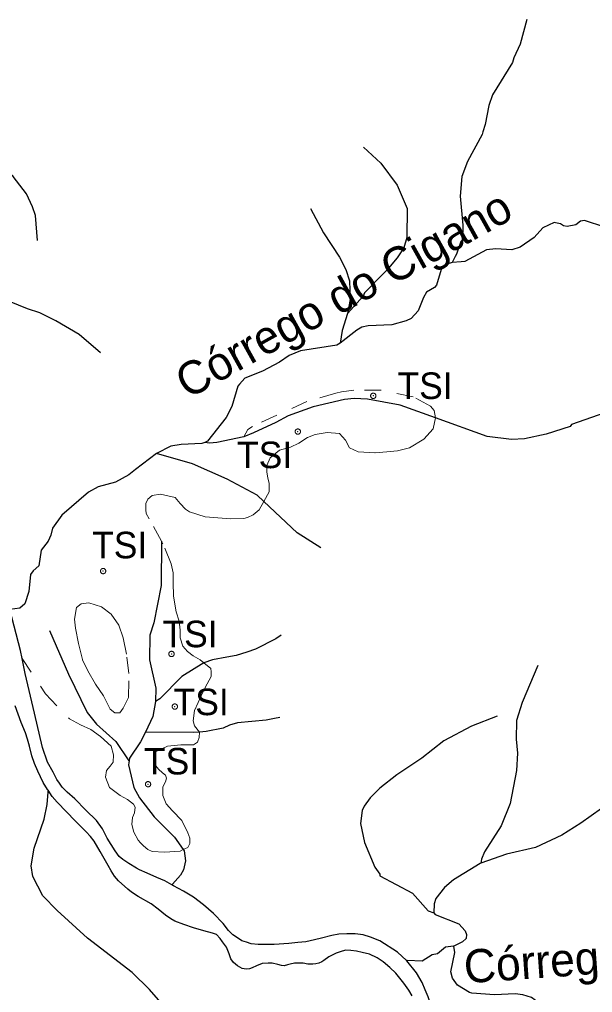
# Model space of a CAD drawing. Extents: x 393 to 446.6, y 8175.5 to 8231.
# Drawn here: x 431.83 to 435.29, y 8210.46 to 8216.32 of the extents above; entities that cross this region are included whole.
import ezdxf
from ezdxf.enums import TextEntityAlignment as Align

# ---------------------------------------------------------------- set-up
doc = ezdxf.new("R2010")
doc.units = 0
doc.header["$LTSCALE"] = 0.064
doc.header["$PDMODE"] = 32
doc.header["$PDSIZE"] = 0.032
doc.linetypes.add('LONG_DASHED', pattern=[7.5, 6, -1.5])
doc.linetypes.add('SHORT_DASHED', pattern=[2.7, 1.5, -1.2])
for name, color, linetype, lineweight in [('2', 7, 'Continuous', 25), ('21', 7, 'SHORT_DASHED', 13), ('7', 7, 'Continuous', 25), ('9', 7, 'LONG_DASHED', 25)]:
    doc.layers.add(name, color=color, linetype=linetype, lineweight=lineweight)
doc.layers.add('61', color=7, linetype='Continuous')

msp = doc.modelspace()

# ---------------------------------------------------------------- linework, layer by layer
at = {"layer": '2'}
for points in [[(431.8494, 8212.474), (431.8391, 8212.5222), (431.7753, 8212.7688)], [(432.7513, 8211.1095), (432.7087, 8211.1334), (432.6607, 8211.1533), (432.6029, 8211.1797), (432.5566, 8211.1996), (432.5384, 8211.2095), (432.4921, 8211.2376), (432.4557, 8211.2624), (432.4342, 8211.2806), (432.4094, 8211.3136), (432.3615, 8211.3913), (432.3334, 8211.4459), (432.297, 8211.4972), (432.2342, 8211.56), (432.1664, 8211.6278), (432.1218, 8211.6674), (432.092, 8211.6989), (432.0755, 8211.722), (432.0589, 8211.7451), (432.0358, 8211.7881), (432.0027, 8211.8493), (431.973, 8211.9369), (431.9234, 8212.1436), (431.8688, 8212.3833), (431.8494, 8212.474)], [(432.0067, 8211.6791), (432.003, 8211.6848), (431.977, 8211.7271), (431.9444, 8211.7939), (431.9233, 8211.8411), (431.9086, 8211.8866), (431.894, 8211.9452), (431.8826, 8211.9876), (431.8696, 8212.025), (431.8435, 8212.0868), (431.8077, 8212.1877)], [(434.2003, 8210.4397), (434.1791, 8210.4755), (434.1498, 8210.5178), (434.101, 8210.578), (434.0652, 8210.6106), (434.0245, 8210.6448), (433.9887, 8210.6692), (433.9431, 8210.692), (433.8992, 8210.7017), (433.865, 8210.7099), (433.8308, 8210.7131), (433.7999, 8210.7148), (433.7771, 8210.7099), (433.7413, 8210.6985), (433.6974, 8210.6757), (433.6681, 8210.6545), (433.655, 8210.6448), (433.6371, 8210.6366), (433.6192, 8210.6334), (433.6013, 8210.6318), (433.572, 8210.6318), (433.5427, 8210.6366), (433.5151, 8210.6383), (433.4906, 8210.6366), (433.4646, 8210.6318), (433.4483, 8210.6269), (433.4288, 8210.622), (433.4125, 8210.6236), (433.3897, 8210.6285), (433.3556, 8210.6366), (433.3328, 8210.6383), (433.297, 8210.635), (433.2628, 8210.6204), (433.2367, 8210.609), (433.2188, 8210.6025), (433.1993, 8210.6008), (433.1749, 8210.6057), (433.1472, 8210.622), (433.1228, 8210.6415), (433.1082, 8210.6643), (433.0968, 8210.6936), (433.0805, 8210.7343), (433.0577, 8210.7668), (433.0431, 8210.7864), (433.0203, 8210.8092), (432.9975, 8210.8189), (432.9454, 8210.832), (432.8819, 8210.8499), (432.8233, 8210.871), (432.7696, 8210.8905), (432.7452, 8210.9052), (432.7127, 8210.9264), (432.6687, 8210.9622), (432.6264, 8210.9947), (432.5499, 8211.0387), (432.5092, 8211.0647), (432.4864, 8211.0826), (432.4311, 8211.1331), (432.4067, 8211.1624), (432.3855, 8211.1933), (432.3676, 8211.2258), (432.3204, 8211.3105), (432.283, 8211.3723), (432.2618, 8211.4), (432.2358, 8211.4293), (432.1723, 8211.4928), (432.06, 8211.6083), (432.0307, 8211.6425), (432.0067, 8211.6791)], [(434.165, 8210.6541), (434.1123, 8210.7036), (434.0048, 8210.7714), (433.9486, 8210.7945), (433.904, 8210.8077), (433.856, 8210.8144), (433.8064, 8210.8144), (433.7585, 8210.8127), (433.7155, 8210.8044), (433.6527, 8210.7879), (433.6113, 8210.778), (433.5601, 8210.7664), (433.5105, 8210.7615), (433.4576, 8210.7565), (433.3683, 8210.7499), (433.2724, 8210.7499), (433.2294, 8210.7548), (433.2013, 8210.7631), (433.1732, 8210.773), (433.1468, 8210.7896), (433.1203, 8210.8077), (433.0922, 8210.8342), (433.0608, 8210.8755), (433.0029, 8210.9367), (432.9418, 8210.9896), (432.8823, 8211.0342), (432.8211, 8211.0706), (432.7616, 8211.1037), (432.7513, 8211.1095)], [(434.4317, 8209.856), (434.4231, 8209.9299), (434.4132, 8209.991), (434.3999, 8210.0522), (434.3751, 8210.1679), (434.3421, 8210.2853), (434.314, 8210.3812), (434.2958, 8210.4341), (434.2776, 8210.4771), (434.2594, 8210.5217), (434.2264, 8210.5796), (434.1668, 8210.6523), (434.165, 8210.6541)]]:
    msp.add_lwpolyline(points, dxfattribs=at)
at = {"layer": '21'}
for points in [[(434.3396, 8213.9233), (434.3318, 8213.967), (434.3103, 8213.9946), (434.2061, 8214.0498), (434.0131, 8214.0896), (433.8476, 8214.0896), (433.774, 8214.0804), (433.7403, 8214.0712), (433.5657, 8214.0222), (433.2378, 8213.872), (433.2102, 8213.8537), (433.1865, 8213.8082)], [(433.3062, 8213.4194), (433.3389, 8213.4768), (433.3389, 8213.5288), (433.3297, 8213.5626), (433.3236, 8213.5963), (433.3236, 8213.6361), (433.345, 8213.6821), (433.4002, 8213.728), (433.4676, 8213.7464), (433.5166, 8213.7709), (433.5687, 8213.8046), (433.6147, 8213.823), (433.6882, 8213.8353), (433.7618, 8213.8291), (433.7986, 8213.7893), (433.8231, 8213.7433), (433.8752, 8213.7188), (433.9763, 8213.7127), (434.0468, 8213.7188), (434.1111, 8213.725), (434.1847, 8213.7433), (434.2705, 8213.7954), (434.3256, 8213.8567), (434.3396, 8213.9233)], [(432.6895, 8213.1805), (432.6157, 8213.3143), (432.5974, 8213.348), (432.5943, 8213.3695), (432.5943, 8213.4063), (432.6065, 8213.4339), (432.6341, 8213.4553), (432.6832, 8213.4645), (432.772, 8213.443), (432.8027, 8213.4063), (432.8333, 8213.3726), (432.8578, 8213.3572), (432.9528, 8213.3266), (433.0294, 8213.3205), (433.106, 8213.3143), (433.1857, 8213.3174), (433.2072, 8213.3235), (433.2409, 8213.3389), (433.2776, 8213.3695), (433.3062, 8213.4194)], [(432.9453, 8212.4468), (432.9222, 8212.4655), (432.8793, 8212.49), (432.8456, 8212.5146), (432.818, 8212.5483), (432.8027, 8212.5973), (432.8027, 8212.6433), (432.7965, 8212.6984), (432.7781, 8212.7536), (432.7628, 8212.8486), (432.7598, 8212.9313), (432.7598, 8212.9895), (432.7475, 8213.0447), (432.6985, 8213.1642), (432.6895, 8213.1805)], [(431.8494, 8212.474), (431.9906, 8212.2602), (432.1346, 8212.1101), (432.2021, 8212.0733), (432.2633, 8212.0457), (432.3216, 8212.0028), (432.3859, 8211.9446), (432.4012, 8211.8925), (432.3982, 8211.8496), (432.3798, 8211.8251), (432.3583, 8211.7975), (432.3522, 8211.7577), (432.3767, 8211.6964), (432.4411, 8211.6474), (432.484, 8211.6228), (432.5207, 8211.5953), (432.5299, 8211.5769), (432.5269, 8211.5432), (432.5146, 8211.5156), (432.5116, 8211.4727), (432.5238, 8211.4267), (432.5483, 8211.3777), (432.5636, 8211.3624), (432.582, 8211.344), (432.6065, 8211.3225), (432.6341, 8211.3103), (432.7077, 8211.3072), (432.8027, 8211.3133), (432.8204, 8211.3216)], [(432.9189, 8212.03), (432.8885, 8212.0672), (432.8793, 8212.0978), (432.8885, 8212.1591), (432.9099, 8212.2081), (432.9375, 8212.2663), (432.9651, 8212.3215), (432.9896, 8212.3644), (432.9896, 8212.392), (432.9865, 8212.4134), (432.9453, 8212.4468)], [(432.8204, 8211.3216), (432.8486, 8211.3348), (432.8609, 8211.3593), (432.8609, 8211.39), (432.8486, 8211.4237), (432.8119, 8211.4972), (432.7567, 8211.5554), (432.7169, 8211.5983), (432.6985, 8211.6474), (432.6985, 8211.6995), (432.7138, 8211.7301), (432.7199, 8211.7515), (432.7138, 8211.7699), (432.6954, 8211.7853), (432.6709, 8211.8067), (432.6464, 8211.8373), (432.6433, 8211.8741), (432.6525, 8211.9109), (432.7261, 8211.9446), (432.8057, 8211.9538), (432.8823, 8211.9538), (432.9069, 8211.9691), (432.916, 8211.9967), (432.9189, 8212.03)]]:
    msp.add_lwpolyline(points, dxfattribs=at)
msp.add_lwpolyline([(432.3583, 8212.2112), (432.3798, 8212.1683), (432.4074, 8212.1468), (432.438, 8212.1468), (432.4595, 8212.1744), (432.4901, 8212.2388), (432.4932, 8212.3828), (432.4778, 8212.4992), (432.4595, 8212.5973), (432.4319, 8212.6739), (432.3859, 8212.7413), (432.3277, 8212.7842), (432.2511, 8212.8087), (432.2051, 8212.8026), (432.1775, 8212.7812), (432.1653, 8212.7107), (432.1714, 8212.6555), (432.1898, 8212.5636), (432.2143, 8212.4655), (432.245, 8212.3981), (432.2909, 8212.3184), (432.34, 8212.248)], close=True, dxfattribs=at)
for p in [(433.9656, 8214.0562), (433.5109, 8213.8405), (432.3378, 8212.9999), (432.7499, 8212.5006), (432.7697, 8212.1836), (432.6085, 8211.7158)]:
    msp.add_point(p, dxfattribs=at)
at = {"layer": '7'}
for points in [[(431.9427, 8214.9928), (431.9306, 8215.1433), (431.9129, 8215.195), (431.8757, 8215.2725), (431.795, 8215.3774), (431.7149, 8215.4465), (431.6545, 8215.4986), (431.5915, 8215.589), (431.5221, 8215.6729), (431.485, 8215.7036), (431.4494, 8215.7214), (431.4338, 8215.729)], [(432.3224, 8214.3151), (432.1938, 8214.4263), (432.0534, 8214.5071), (431.9565, 8214.5571), (431.8822, 8214.5813), (431.7289, 8214.6434), (431.6949, 8214.6572), (431.5786, 8214.7153), (431.4559, 8214.8009), (431.3881, 8214.8558), (431.2721, 8214.9807), (431.2712, 8214.9817)], [(432.6895, 8213.1805), (432.6882, 8212.9124), (432.6424, 8212.6876), (432.6191, 8212.6143), (432.6173, 8212.4647), (432.6552, 8212.2954), (432.6528, 8212.2151)], [(432.0145, 8212.642), (432.1287, 8212.379), (432.2411, 8212.148), (432.2976, 8212.0776), (432.414, 8211.9729), (432.4932, 8211.8567), (432.4938, 8211.8559)], [(433.4111, 8212.6141), (433.3785, 8212.592), (433.2551, 8212.5303), (433.2031, 8212.5112), (433.1385, 8212.4918), (433.0824, 8212.4809), (432.9964, 8212.4643), (432.9453, 8212.4468)], [(432.9453, 8212.4468), (432.9447, 8212.4466), (432.8121, 8212.3645), (432.6794, 8212.2307), (432.6528, 8212.2151)], [(432.6528, 8212.2151), (432.6365, 8212.1232), (432.5921, 8212.0298)], [(433.4029, 8212.1173), (433.3711, 8212.1111), (433.3194, 8212.101), (433.1482, 8212.0849), (433.0998, 8212.0719), (433.061, 8212.0542), (432.9577, 8212.0332), (432.9189, 8212.03)], [(432.5921, 8212.0298), (432.5637, 8211.9702), (432.4967, 8211.873), (432.4938, 8211.8559)], [(432.9189, 8212.03), (432.8801, 8212.0267), (432.5947, 8212.0298), (432.5921, 8212.0298)], [(432.4938, 8211.8559), (432.4897, 8211.8323), (432.5235, 8211.6961), (432.5561, 8211.6333), (432.6458, 8211.5192), (432.7686, 8211.3964), (432.8204, 8211.3216)], [(432.8204, 8211.3216), (432.8252, 8211.3146), (432.8333, 8211.2549), (432.822, 8211.2), (432.8042, 8211.1677), (432.7553, 8211.1139), (432.7513, 8211.1095)]]:
    msp.add_lwpolyline(points, dxfattribs=at)
at = {"layer": '9'}
for points in [[(434.8904, 8216.324), (434.8502, 8216.1756), (434.8116, 8216.0926), (434.8051, 8216.0642), (434.684, 8215.87), (434.6612, 8215.8047), (434.6403, 8215.6913), (434.6259, 8215.6468), (434.6208, 8215.6311), (434.5337, 8215.4679), (434.4983, 8215.3786), (434.4885, 8215.2596), (434.5061, 8215.0835), (434.5028, 8214.9967), (434.493, 8214.9857), (434.4666, 8214.9095), (434.4592, 8214.8951), (434.4407, 8214.8589)], [(433.9057, 8215.5551), (434.0107, 8215.4576), (434.1091, 8215.3246), (434.1703, 8215.1846), (434.1685, 8215.0096), (434.1487, 8214.9482), (434.1093, 8214.8869), (434.0479, 8214.8143), (434.0192, 8214.7851), (433.9124, 8214.6769), (433.9036, 8214.6571), (433.8106, 8214.552)], [(433.5863, 8215.1842), (433.6656, 8215.0375), (433.7612, 8214.8918), (433.7992, 8214.8177), (433.8225, 8214.7492), (433.8264, 8214.6366), (433.8106, 8214.552)], [(435.3611, 8215.0721), (435.2377, 8215.1124), (435.2142, 8215.1092), (435.1867, 8215.0866), (435.1345, 8215.0756), (435.1114, 8215.08), (435.0943, 8215.0929), (435.0638, 8215.0982), (435.0558, 8215.0996), (434.9872, 8215.0682), (434.9355, 8215.0093), (434.8511, 8214.9527), (434.7998, 8214.9367), (434.7035, 8214.9428), (434.6484, 8214.9364), (434.5176, 8214.8646), (434.4942, 8214.8629), (434.4407, 8214.8589)], [(434.4407, 8214.8589), (434.4086, 8214.8489), (434.3743, 8214.8176), (434.346, 8214.723), (434.334, 8214.7084), (434.2864, 8214.6809), (434.2672, 8214.649), (434.2361, 8214.5678), (434.1939, 8214.523), (434.1642, 8214.5083), (434.0764, 8214.4846), (433.9338, 8214.4779), (433.8975, 8214.4697), (433.8657, 8214.4522), (433.7657, 8214.3739)], [(433.8106, 8214.552), (433.7772, 8214.4497), (433.7657, 8214.3739)], [(433.7657, 8214.3739), (433.7452, 8214.3616), (433.5268, 8214.3274), (433.4581, 8214.2985), (433.4008, 8214.2595), (433.2972, 8214.2054), (433.1926, 8214.1617), (433.1603, 8214.126), (433.1495, 8214.114), (433.1123, 8213.9912), (433.0785, 8213.9258), (432.9668, 8213.782), (432.951, 8213.7757)], [(434.3396, 8213.9233), (434.1277, 8213.9999), (433.9298, 8214.0369), (433.8507, 8214.0405), (433.7931, 8214.0348), (433.6026, 8213.9896), (433.4537, 8213.9354), (433.3776, 8213.8946), (433.2433, 8213.8339), (433.1865, 8213.8082)], [(435.733, 8213.8988), (435.6975, 8213.9198), (435.5271, 8213.9565), (435.4277, 8213.9627), (435.3605, 8213.9546), (435.1599, 8213.8827), (435.1515, 8213.8718), (435.0075, 8213.8242), (434.8773, 8213.7967), (434.7991, 8213.7934), (434.6518, 8213.8105), (434.3396, 8213.9233)], [(433.1865, 8213.8082), (433.022, 8213.7741), (432.978, 8213.7707), (432.951, 8213.7757)], [(432.951, 8213.7757), (432.9328, 8213.7684), (432.8088, 8213.7634), (432.7465, 8213.753), (432.6587, 8213.7095)], [(432.6587, 8213.7095), (432.5338, 8213.613), (432.4919, 8213.5806), (432.4118, 8213.5364), (432.3074, 8213.5072), (432.2493, 8213.476), (432.0886, 8213.3374), (432.0329, 8213.2588), (432.0228, 8213.2161), (432.0057, 8213.1805), (431.964, 8213.1266), (431.9513, 8213.0314), (431.9161, 8213.0014), (431.9003, 8212.9796), (431.8894, 8212.8768), (431.8663, 8212.8028), (431.8368, 8212.7758), (431.7753, 8212.7688)], [(433.3062, 8213.4194), (433.265, 8213.4581), (433.0861, 8213.5539), (432.8765, 8213.6459), (432.6587, 8213.7095)], [(433.6503, 8213.1408), (433.5064, 8213.2314), (433.3062, 8213.4194)], [(434.9563, 8212.432), (434.8624, 8212.209), (434.8278, 8212.0997), (434.826, 8211.9873), (434.834, 8211.9035), (434.829, 8211.7975), (434.7899, 8211.5992), (434.737, 8211.4649), (434.6358, 8211.3089), (434.6172, 8211.2633), (434.6144, 8211.2397)], [(434.7113, 8212.1268), (434.5572, 8212.0656), (434.3909, 8211.9772), (434.2579, 8211.8722), (434.1074, 8211.7731), (434.0054, 8211.6921), (433.9474, 8211.6341), (433.9104, 8211.5842), (433.8978, 8211.5564), (433.8879, 8211.479), (433.9122, 8211.3641), (433.9757, 8211.2158), (434.0054, 8211.1732), (434.0046, 8211.1629), (434.2012, 8211.0591), (434.2957, 8210.952), (434.3298, 8210.9416)], [(435.7106, 8211.9011), (435.6773, 8211.8571), (435.6161, 8211.8086), (435.6142, 8211.7996), (435.533, 8211.7326), (435.4939, 8211.6921), (435.4427, 8211.6579), (435.34, 8211.5701), (435.217, 8211.4806), (435.1012, 8211.4086), (434.9428, 8211.3348), (434.7691, 8211.2948), (434.6144, 8211.2397)], [(432.5813, 8209.515), (432.618, 8209.5692), (432.6357, 8209.5991), (432.6846, 8209.7854), (432.7201, 8209.9636), (432.7336, 8210.0832), (432.7443, 8210.1773), (432.722, 8210.3414), (432.6851, 8210.3998), (432.617, 8210.4796), (432.5118, 8210.5814), (432.2429, 8210.7881), (432.0603, 8210.9539), (431.9754, 8211.0439), (431.9143, 8211.1604), (431.9035, 8211.2236), (431.9216, 8211.3296), (431.9824, 8211.506), (432, 8211.5945), (432.0058, 8211.6672), (432.0067, 8211.6791)], [(434.6144, 8211.2397), (434.6097, 8211.238), (434.4497, 8211.1401), (434.3956, 8211.0925), (434.3433, 8211.0272), (434.3316, 8210.9952), (434.3298, 8210.9416)], [(434.3298, 8210.9416), (434.338, 8210.9309), (434.4809, 8210.8742), (434.5198, 8210.8332), (434.5272, 8210.8093), (434.5248, 8210.7864), (434.5039, 8210.7652), (434.4517, 8210.7405)], [(434.4517, 8210.7405), (434.4498, 8210.7396), (434.3999, 8210.7341), (434.353, 8210.6945), (434.3203, 8210.6877), (434.2596, 8210.6486), (434.1694, 8210.6538), (434.165, 8210.6541)], [(435.4924, 8210.5563), (435.4514, 8210.5364), (435.3911, 8210.4782), (435.312, 8210.3183), (435.2652, 8210.2617), (435.2361, 8210.2424), (435.1618, 8210.2133), (435.0553, 8210.1891), (435.0084, 8210.223), (434.9794, 8210.3264), (434.9406, 8210.4135), (434.918, 8210.4297), (434.8663, 8210.4475), (434.8211, 8210.4523), (434.6968, 8210.4475), (434.5595, 8210.4571), (434.545, 8210.4604), (434.4723, 8210.504), (434.4432, 8210.5476), (434.4319, 8210.5847), (434.4578, 8210.7026), (434.4517, 8210.7405)]]:
    msp.add_lwpolyline(points, dxfattribs=at)

# ---------------------------------------------------------------- texts
at = {"layer": '61'}
for s, rotation, p in [('Córrego do Cigano', 29.088, (433.8348, 8214.5824)), ('Córrego do Veado', 4.039, (435.6086, 8210.5929))]:
    msp.add_text(s, height=0.2, rotation=rotation, dxfattribs=at).set_placement(p, align=Align.CENTER)
for p in [(434.1111, 8214.0371), (433.1442, 8213.6203), (432.271, 8213.077), (432.695, 8212.5411), (432.7619, 8212.1318), (432.5834, 8211.7745)]:
    msp.add_text('TSI', height=0.16, dxfattribs=at).set_placement(p)

doc.saveas('drawing.dxf')
